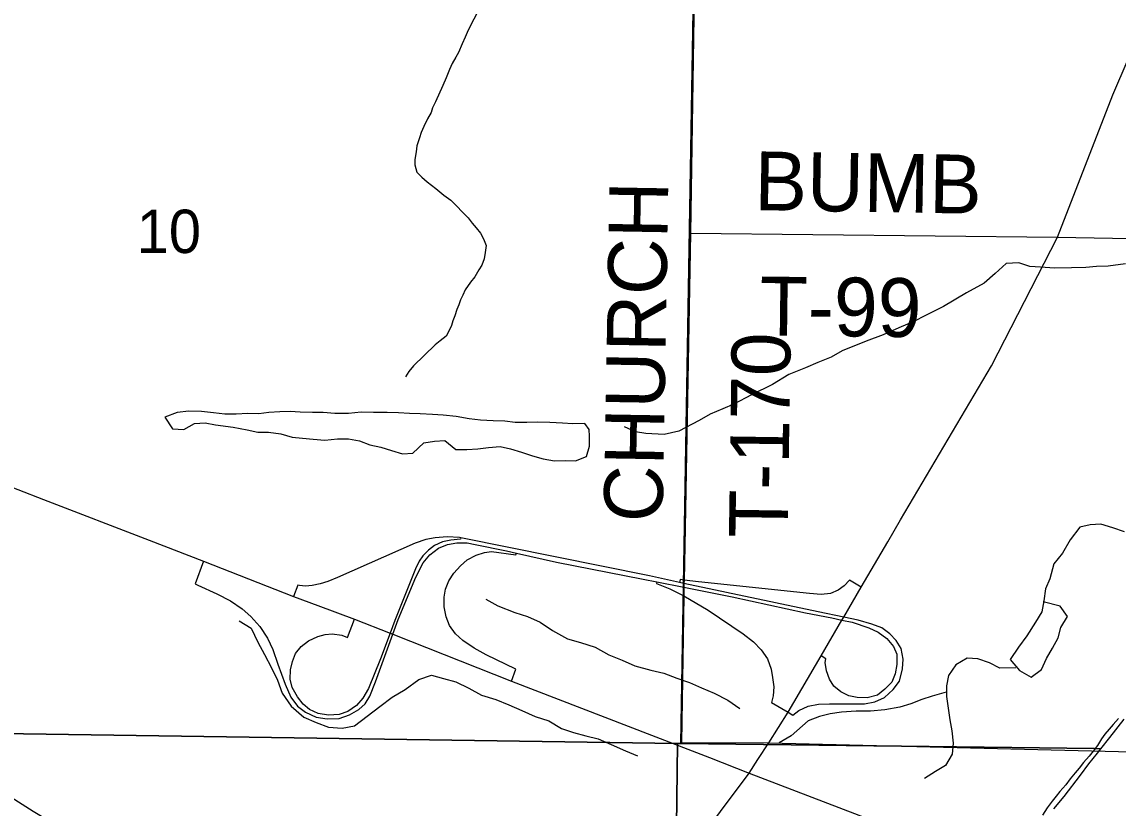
# Model space of a CAD drawing. Extents: x 1588073 to 2013523, y 1090242 to 1357120.
# Drawn here: x 1798510 to 1804101, y 1238801 to 1242813 of the extents above; entities that cross this region are included whole.
import ezdxf

# ---------------------------------------------------------------- set-up
doc = ezdxf.new("R2010")
doc.units = 0
for name, color, linetype in [('GM_X_County_Road', 7, 'Continuous'), ('GM_X_Interchange_Ramps', 7, 'Continuous'), ('GM_X_Interstate_Route', 7, 'Continuous'), ('GM_X_Major_River', 7, 'Continuous'), ('GM_X_Minor_Lake', 7, 'Continuous'), ('GM_X_Minor_River', 7, 'Continuous'), ('GM_X_Section', 7, 'Continuous'), ('GM_X_Section_Text', 7, 'Continuous'), ('GM_X_State_Route', 7, 'Continuous'), ('GM_X_Township', 7, 'Continuous'), ('GM_X_Township_Road', 7, 'Continuous'), ('GM_X_Township_Road_Text', 7, 'Continuous')]:
    doc.layers.add(name, color=color, linetype=linetype)

msp = doc.modelspace()

# ---------------------------------------------------------------- linework, layer by layer
at = {"layer": 'GM_X_County_Road'}
msp.add_lwpolyline([(1793915.9, 1239279.6), (1796937.3, 1239222.5), (1797730.5, 1239206.3), (1797868.3, 1239189), (1797941.5, 1239170.4), (1798065.7, 1239102.1), (1798567.2, 1238785.5), (1799878, 1238002.2), (1800384.5, 1237716.7), (1800529.7, 1237644.7), (1800652.6, 1237608.7), (1800784.2, 1237606.3), (1801008.9, 1237631.1), (1801102, 1237626.1), (1801197.9, 1237597.3)], dxfattribs=at)
at = {"layer": 'GM_X_Interchange_Ramps'}
for points in [[(1800749, 1240180.1), (1800747.4, 1240172.5), (1800697.9, 1240168.5), (1800655, 1240159.1), (1800614.9, 1240140.4), (1800582.8, 1240116.3), (1800554.6, 1240088.1), (1800535.9, 1240061.4), (1800517.1, 1240021.2), (1800411.4, 1239757.4), (1800387.6, 1239693.2), (1800339.1, 1239561.8), (1800277.5, 1239410.5), (1800249.4, 1239361), (1800215.9, 1239323.5), (1800171.8, 1239294), (1800127.6, 1239277.9), (1800072.7, 1239275.3), (1800020.5, 1239283.3), (1799976.3, 1239303.4), (1799944.2, 1239330.2), (1799914.7, 1239367.7), (1799887.9, 1239415.9), (1799878.6, 1239458.7), (1799879.9, 1239505.6), (1799890.6, 1239548.4), (1799905.3, 1239588.6), (1799934.8, 1239624.8), (1799970.9, 1239654.2), (1800019.1, 1239675.7), (1800056.6, 1239686.4), (1800092.8, 1239689.1), (1800141, 1239682.4), (1800170, 1239671.7), (1800205.4, 1239765.2)], [(1802418.6, 1239289.8), (1802442.5, 1239275), (1802472, 1239297.8), (1802520.7, 1239319.9), (1802573.9, 1239330.3), (1802628.6, 1239333.2), (1802733.5, 1239333.2), (1802807.3, 1239333.2), (1802860.5, 1239342.1), (1802909.3, 1239365.7), (1802953.6, 1239405.6), (1802986.1, 1239448.5), (1803002.4, 1239510.6), (1803005.3, 1239560.8), (1802995, 1239615.5), (1802969.9, 1239655.4), (1802937.3, 1239689.4), (1802896, 1239720.4), (1802845.7, 1239739.6), (1802776.3, 1239758.9), (1802701.6, 1239774.5), (1802570.9, 1239801.7), (1801886.9, 1239947.5), (1801863.9, 1239952.4), (1801711.1, 1239985), (1800749, 1240180.1), (1800741.8, 1240181.6), (1800678.3, 1240184.5), (1800617.7, 1240180.1), (1800570.4, 1240171.2), (1800515.8, 1240152), (1800119.8, 1239977.6), (1800069.6, 1239956.9), (1800031.1, 1239945.1), (1799989.8, 1239936.2), (1799955.8, 1239933.2), (1799924.8, 1239936.2), (1799916.4, 1239937.8), (1799894.4, 1239879.8)], [(1799436.1, 1240059.9), (1799392.5, 1239944.7), (1799407.6, 1239937.7), (1799503.7, 1239893.8), (1799573.1, 1239857.9), (1799633.7, 1239818), (1799678, 1239778.1), (1799722.4, 1239727.8), (1799762.2, 1239667.2), (1799788.9, 1239609.6), (1799815.5, 1239535.7), (1799852.4, 1239432.2), (1799880.5, 1239367.2), (1799915.9, 1239319.9), (1799955.8, 1239290.4), (1800010.5, 1239265.2), (1800066.6, 1239256.4), (1800127.2, 1239257.9), (1800180.4, 1239275.6), (1800227.7, 1239303.7), (1800260.1, 1239333.2), (1800283.8, 1239371.6), (1800313.4, 1239444.1), (1800401.3, 1239687.7), (1800428.6, 1239763.3), (1800518.7, 1239979.1), (1800557.2, 1240051.5), (1800589.6, 1240092.9), (1800635.4, 1240126.9), (1800679.8, 1240146.1), (1800728.5, 1240153.5), (1800781.7, 1240153.5), (1800821.6, 1240146.1), (1800981.2, 1240113.6), (1801031.9, 1240102.1), (1801236.8, 1240055.9), (1801678.5, 1239968.7), (1801748.9, 1239954.7), (1801886.6, 1239927.4), (1802132.1, 1239878.6), (1802507.4, 1239797.3), (1802640.4, 1239770.7), (1802692.9, 1239759.6), (1802745.3, 1239748.5), (1802829.5, 1239720.4), (1802878.3, 1239698.3), (1802922.6, 1239665.8), (1802955.1, 1239624.4), (1802972.8, 1239585.9), (1802972.8, 1239532.7), (1802963.9, 1239485.4), (1802947.7, 1239442.6), (1802912.2, 1239407.1), (1802873.8, 1239377.5), (1802822.1, 1239362.8), (1802770.4, 1239364.3), (1802727.6, 1239373.1), (1802687.7, 1239393.8), (1802652.2, 1239423.4), (1802628.6, 1239458.8), (1802613.8, 1239501.7), (1802607.9, 1239543.1), (1802610.6, 1239562.6), (1802586.3, 1239576.9)], [(1801006.6, 1239448.3), (1801029.7, 1239509.2), (1800878.6, 1239581.9), (1800817, 1239616.7), (1800758.1, 1239655.6), (1800720.6, 1239690.4), (1800691.2, 1239731.9), (1800673.8, 1239777.4), (1800664.4, 1239827), (1800664.4, 1239876.6), (1800671.1, 1239918.1), (1800687.2, 1239959.6), (1800712.6, 1239999.8), (1800746.1, 1240037.3), (1800780.9, 1240066.7), (1800826.4, 1240090.8), (1800869.3, 1240104.2), (1800905.4, 1240109.6), (1801029.9, 1240093.5), (1801031.9, 1240102.1)], [(1801748.9, 1239954.7), (1801747.5, 1239947.5), (1801814.4, 1239919.4), (1801885.9, 1239884.3), (1802009.9, 1239810.9), (1802189.3, 1239689.1), (1802241.5, 1239648.9), (1802280.3, 1239608.7), (1802312.4, 1239561.8), (1802331.2, 1239509.6), (1802339.2, 1239466.7), (1802344.6, 1239419.9), (1802341.9, 1239373), (1802333.8, 1239339.4), (1802418.6, 1239289.8)], [(1802791.4, 1239928.2), (1802731.3, 1239963.4), (1802704.8, 1239935), (1802672.9, 1239912), (1802634.7, 1239895.5), (1802587.6, 1239890.4), (1802526.5, 1239895.5), (1801961.2, 1239955.3), (1801887.2, 1239964.3), (1801866.9, 1239966.8), (1801863.9, 1239952.4)]]:
    msp.add_lwpolyline(points, dxfattribs=at)
at = {"layer": 'GM_X_Interstate_Route'}
for points in [[(1794001.9, 1242165.6), (1794732.4, 1241882.9), (1796109.3, 1241344.6), (1796944.3, 1241021.6), (1797387.8, 1240850.9), (1797776.6, 1240700.7), (1798225.5, 1240527.9), (1798619.8, 1240375.7), (1799159.1, 1240167.9), (1799436.1, 1240059.9), (1799894.4, 1239879.8), (1800018.8, 1239834)], [(1800018.8, 1239834), (1800205.4, 1239765.2), (1800387.6, 1239693.2), (1800401.3, 1239687.7), (1801006.6, 1239448.3), (1801721.8, 1239173.4), (1802017.5, 1239058.4), (1802220, 1238978.5)], [(1802220, 1238978.5), (1802756.8, 1238772.7), (1803397.5, 1238524.1), (1803921.3, 1238312.7)]]:
    msp.add_lwpolyline(points, dxfattribs=at)
at = {"layer": 'GM_X_Major_River'}
msp.add_lwpolyline([(1804103.8, 1239257.3), (1804077.1, 1239227.6), (1804056.6, 1239203.9), (1804034, 1239178.2), (1804017.5, 1239154.4), (1803996.9, 1239120.6), (1803974.2, 1239090.9), (1803953.7, 1239065.1), (1803925, 1239033.5), (1803902.4, 1239003.8), (1803881.8, 1238980.1), (1803857.2, 1238950.4), (1803834.6, 1238918.6), (1803803.8, 1238885.1), (1803785.3, 1238861.3), (1803764.8, 1238835.6), (1803740.1, 1238801.8), (1803715.3, 1238764.1)], dxfattribs=at)
at = {"layer": 'GM_X_Minor_Lake'}
for points in [[(1801319.4, 1240761.9), (1801267.4, 1240764.3), (1801203.3, 1240768.8), (1801139.2, 1240769.4), (1801085.1, 1240767.8), (1801025, 1240768.3), (1800973, 1240774.8), (1800912.9, 1240777.3), (1800848.9, 1240779.8), (1800790.8, 1240786.3), (1800724.8, 1240798.9), (1800658.7, 1240805.5), (1800604.7, 1240809.9), (1800540.6, 1240812.5), (1800486.5, 1240814.9), (1800430.5, 1240817.4), (1800372.4, 1240819.9), (1800302.3, 1240818.5), (1800240.2, 1240821), (1800176.1, 1240813.5), (1800105.9, 1240814.1), (1800045.9, 1240818.6), (1799991.8, 1240819.1), (1799929.7, 1240821.6), (1799877.7, 1240824), (1799825.6, 1240822.4), (1799769.5, 1240818.9), (1799717.3, 1240813.3), (1799661.2, 1240813.8), (1799603.1, 1240810.2), (1799545.1, 1240810.7), (1799487, 1240817.2), (1799425, 1240823.8), (1799360.9, 1240826.3), (1799300.7, 1240818.8), (1799238.5, 1240795.2), (1799278.1, 1240736.7), (1799336.2, 1240732.2), (1799390.5, 1240763.8), (1799444.6, 1240767.4), (1799496.6, 1240756.9), (1799586.6, 1240744.2), (1799658.7, 1240731.5), (1799712.6, 1240719), (1799766.7, 1240718.6), (1799830.8, 1240710), (1799888.7, 1240693.5), (1799940.8, 1240689.1), (1799994.8, 1240682.6), (1800054.9, 1240678.1), (1800119, 1240685.6), (1800175.1, 1240685.1), (1800231.1, 1240674.6), (1800285.1, 1240654.1), (1800341.1, 1240641.6), (1800395, 1240625.1), (1800451, 1240608.6), (1800503.1, 1240612.1), (1800559.6, 1240663.8), (1800613.7, 1240673.4), (1800667.8, 1240677), (1800723.6, 1240630.4), (1800779.7, 1240629.9), (1800835.8, 1240633.5), (1800889.9, 1240641), (1800950, 1240646.6), (1801002, 1240634.1), (1801058, 1240617.6), (1801114, 1240599), (1801167.9, 1240582.5), (1801225.9, 1240572), (1801280, 1240573.6), (1801334.1, 1240573.1), (1801390.3, 1240594.7), (1801404.8, 1240646.8), (1801405.1, 1240699), (1801402.8, 1240733.1)], [(1801402.8, 1240733.1), (1801381.6, 1240763.4), (1801319.4, 1240761.9)]]:
    msp.add_lwpolyline(points, dxfattribs=at)
at = {"layer": 'GM_X_Minor_River'}
for points in [[(1800844.3, 1242882.3), (1800786.1, 1242770.8), (1800771.4, 1242734.9), (1800754.7, 1242701.1), (1800735.9, 1242657.2), (1800723.4, 1242633.3), (1800704.7, 1242599.5), (1800690.1, 1242569.6), (1800673.3, 1242527.7), (1800656.5, 1242487.9), (1800618.9, 1242404.1), (1800604.3, 1242374.3), (1800597.8, 1242350.3), (1800579.2, 1242318.5), (1800560.4, 1242278.6), (1800545.8, 1242248.8), (1800537.3, 1242220.8), (1800524.5, 1242180.8), (1800519.9, 1242148.8), (1800513.2, 1242110.7), (1800514.7, 1242082.5), (1800524.1, 1242046.2), (1800549.8, 1242019.6), (1800577.5, 1241996.9), (1800621.1, 1241961.9), (1800662.7, 1241929), (1800698.4, 1241902.2), (1800785.2, 1241812.1), (1800806.9, 1241785.6), (1800826.5, 1241761.1), (1800848.2, 1241734.6), (1800863.7, 1241706.1), (1800877.2, 1241671.7), (1800872.5, 1241635.6), (1800868, 1241603.5), (1800855.3, 1241571.6), (1800840.8, 1241547.8), (1800820.1, 1241512)], [(1804139.7, 1241577.2), (1804051.5, 1241565.9), (1803991.4, 1241564.4), (1803937.3, 1241558.8), (1803863.2, 1241557.4), (1803777, 1241556.1), (1803704.9, 1241560.7), (1803650.9, 1241565.2), (1803594.9, 1241583.7), (1803530.8, 1241580.2), (1803474.4, 1241528.6), (1803417.9, 1241478.8), (1803327.4, 1241429.4), (1803210.7, 1241360.2), (1803118.2, 1241314.8), (1803059.9, 1241283.2), (1802983.6, 1241251.7), (1802903.2, 1241216.2), (1802816.8, 1241182.9), (1802694.3, 1241133.7), (1802638, 1241102.1), (1802569.7, 1241074.6), (1802507.4, 1241047), (1802421, 1241013.6), (1802338.5, 1240962.1), (1802231.9, 1240908.8), (1802141.4, 1240861.4), (1802085.2, 1240837.8), (1802020.9, 1240810.2), (1801964.6, 1240778.6), (1801860, 1240723.3), (1801785.8, 1240707.8), (1801691.7, 1240712.6), (1801639.7, 1240721.1), (1801583.7, 1240745.6)], [(1800820.1, 1241512), (1800797.5, 1241484.3), (1800770.7, 1241444.6), (1800758.2, 1241418.7), (1800747.7, 1241394.8), (1800739.2, 1241368.8), (1800728.8, 1241344.9), (1800718.2, 1241312.9), (1800707.6, 1241287), (1800701.2, 1241263), (1800688.7, 1241237.1), (1800674.1, 1241209.2), (1800643.6, 1241185.7), (1800617.1, 1241164.1), (1800506.7, 1241057.6), (1800484.1, 1241027.9), (1800465.5, 1241002.1)], [(1804133.8, 1240210.8), (1804073.9, 1240231.3), (1804013.9, 1240249.9), (1803959.8, 1240246.3), (1803905.6, 1240234.7), (1803857.1, 1240168.9), (1803818.5, 1240101), (1803774.1, 1240047.2), (1803753.5, 1239971.1), (1803731.1, 1239919.1), (1803722.6, 1239859), (1803712.2, 1239802.9), (1803679.8, 1239749), (1803635.2, 1239679.2), (1803592.7, 1239621.3), (1803550.2, 1239559.5), (1803597.9, 1239502.9), (1803657.7, 1239468.3), (1803710.1, 1239508), (1803736.5, 1239563.9), (1803767, 1239615.9), (1803795.4, 1239669.8), (1803809.8, 1239721.8), (1803844.2, 1239777.8), (1803806.6, 1239830.2), (1803718.5, 1239853.4)], [(1800876.3, 1239866.6), (1800938.1, 1239832), (1801024, 1239799.2), (1801088, 1239778.6), (1801153.9, 1239749.9), (1801215.7, 1239707.3), (1801293.5, 1239664.5), (1801359.4, 1239645.9), (1801433.4, 1239621.2), (1801503.2, 1239582.5), (1801571.1, 1239555.8), (1801637, 1239527.2), (1801717, 1239504.5), (1801785, 1239489.9), (1801850.9, 1239463.2), (1801914.8, 1239440.6), (1801976.7, 1239414), (1802040.6, 1239387.4), (1802110.5, 1239350.7), (1802172.2, 1239308.1)], [(1799617.5, 1239756.7), (1799679.4, 1239718), (1799712.9, 1239647.5), (1799746.5, 1239585), (1799782.1, 1239516.5), (1799813.6, 1239454.1), (1799837.2, 1239387.6), (1799882.8, 1239321), (1799948.5, 1239264.3), (1800010.4, 1239237.7), (1800074.3, 1239213.1), (1800142.4, 1239208.5), (1800206.6, 1239220), (1800335.5, 1239319.3), (1800397.9, 1239366.9), (1800464.3, 1239406.5), (1800534.8, 1239456.1), (1800599.1, 1239479.6), (1800661, 1239461.1), (1800723, 1239444.5), (1800788.9, 1239411.8), (1800854.7, 1239377.2), (1800926.7, 1239354.5), (1800992.6, 1239327.9), (1801060.5, 1239299.2), (1801128.3, 1239268.6), (1801198.3, 1239245.9), (1801262.1, 1239207.3), (1801324.1, 1239186.7), (1801386, 1239170.1), (1801450, 1239153.5), (1801515.9, 1239124.9), (1801587.8, 1239092.2), (1801649.7, 1239067.6)], [(1803579.4, 1239515.6), (1803497.8, 1239513.8), (1803445.9, 1239542.3), (1803386, 1239562.8), (1803331.9, 1239565.3), (1803273.6, 1239531.7), (1803237.1, 1239477.8), (1803226.7, 1239423.7), (1803226.3, 1239369.5), (1803233.9, 1239311.3), (1803243.5, 1239251), (1803253.1, 1239194.7), (1803260.7, 1239132.5), (1803254.2, 1239076.3), (1803221.8, 1239018.4), (1803169.5, 1238986.7), (1803113.1, 1238951.1)], [(1803225, 1239392.3), (1803152.2, 1239372.1), (1803100, 1239354.5), (1803043.8, 1239332.9), (1802987.6, 1239315.3), (1802911.3, 1239301.9), (1802839.2, 1239294.5), (1802765.1, 1239295.1), (1802690.9, 1239289.7), (1802632.8, 1239282.2), (1802578.6, 1239268.6), (1802520.3, 1239245), (1802433.7, 1239169.4), (1802373.3, 1239133.8)]]:
    msp.add_lwpolyline(points, dxfattribs=at)
at = {"layer": 'GM_X_Section'}
for points in [[(1796680.8, 1244482.2), (1801959.1, 1244386.1), (1801870.6, 1239129.5), (1801854.6, 1239129.6), (1796560.6, 1239208)], [(1796560.6, 1239208), (1801854.6, 1239129.6), (1801831.2, 1237294.6), (1801814.8, 1236264.1), (1797917, 1236344.3), (1797908, 1233922.9), (1796440.3, 1233925.7)]]:
    msp.add_lwpolyline(points, close=True, dxfattribs=at)
for points in [[(1804130.7, 1239253.6), (1804058.1, 1239160), (1804011.7, 1239102.2), (1803981.7, 1239104.4), (1801870.6, 1239129.5), (1801959.1, 1244386.1), (1807302, 1244327)], [(1801831.2, 1237294.6), (1801854.6, 1239129.6), (1801870.6, 1239129.5), (1803981.7, 1239104.4), (1804011.7, 1239102.2), (1803995.5, 1239080.3), (1803951.2, 1239026.5), (1803908.8, 1238968.7), (1803824.1, 1238859.2), (1803771.7, 1238797.5)]]:
    msp.add_lwpolyline(points, dxfattribs=at)
at = {"layer": 'GM_X_State_Route'}
for points in [[(1802926.2, 1240158.9), (1802992.3, 1240272.2), (1803454.9, 1241057.9), (1803792, 1241713.9), (1804074.2, 1242440.4), (1804403.1, 1243206.1), (1804437.2, 1243285.7), (1804670.8, 1243641.6), (1805119.9, 1244158.8), (1805433.5, 1244529.9)], [(1802264.1, 1239047.7), (1802319.3, 1239134.2), (1802418.6, 1239289.8), (1802586.3, 1239576.9), (1802692.9, 1239759.6), (1802701.6, 1239774.5), (1802791.4, 1239928.2), (1802926.2, 1240158.9)], [(1802220, 1238978.5), (1802264.1, 1239047.7)], [(1801927.7, 1238587), (1802220, 1238978.5)]]:
    msp.add_lwpolyline(points, dxfattribs=at)
at = {"layer": 'GM_X_Township'}
msp.add_lwpolyline([(1797984.2, 1244413.4), (1801960.9, 1244391.9), (1801920.6, 1241735), (1801890.5, 1240139), (1801887.2, 1239964.3), (1801886.9, 1239947.5), (1801886.6, 1239927.4), (1801885.9, 1239884.3), (1801873.5, 1239136.1), (1802319.3, 1239134.2), (1804310.1, 1239084)], dxfattribs=at)
msp.add_lwpolyline([(1797984.2, 1244413.4), (1801960.9, 1244391.9), (1801920.6, 1241735), (1801890.5, 1240139), (1801887.2, 1239964.3), (1801886.9, 1239947.5), (1801886.6, 1239927.4), (1801885.9, 1239884.3), (1801873.5, 1239136.1), (1802319.3, 1239134.2), (1804310.1, 1239084)], dxfattribs=at)
at = {"layer": 'GM_X_Township_Road'}
for points in [[(1801920.6, 1241735), (1801960.9, 1244391.9), (1802019.4, 1247015.1)], [(1801890.5, 1240139), (1801920.6, 1241735)], [(1801920.6, 1241735), (1803792, 1241713.9)], [(1803792, 1241713.9), (1805760.7, 1241679.1)]]:
    msp.add_lwpolyline(points, dxfattribs=at)

# ---------------------------------------------------------------- texts
at = {"layer": 'GM_X_Section_Text'}
msp.add_text('10', height=221, rotation=0, dxfattribs=at).set_placement((1799094.6, 1241633.3))
at = {"layer": 'GM_X_Township_Road_Text'}
for s, rotation, p in [('BUMB', 359.0643, (1802244.7, 1241852.2)), ('CHURCH', 89.0093, (1801777.1, 1240257.8)), ('T-99', 359.2931, (1802271.6, 1241213.5)), ('T-170', 89.1579, (1802415.9, 1240177.7))]:
    msp.add_text(s, height=300, rotation=rotation, dxfattribs=at).set_placement(p)

doc.saveas('drawing.dxf')
